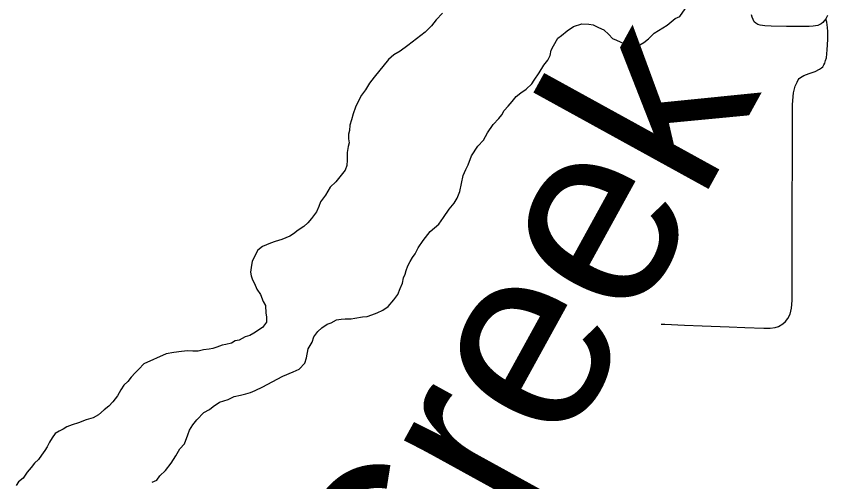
# Model space of a CAD drawing. Extents: x 2.1 to 73.9, y 4 to 26.
# Drawn here: x 47.8032 to 48.0058, y 20.9246 to 21.0407 of the extents above; entities that cross this region are included whole.
import ezdxf

# ---------------------------------------------------------------- set-up
doc = ezdxf.new("R2010")
doc.units = 0
for name, color, linetype in [('GM_X_Minor_Lake', 7, 'Continuous'), ('GM_X_Minor_River_Text', 7, 'Continuous'), ('GM_X_Township_Road', 7, 'Continuous')]:
    doc.layers.add(name, color=color, linetype=linetype)

msp = doc.modelspace()

# ---------------------------------------------------------------- linework, layer by layer
at = {"layer": 'GM_X_Minor_Lake'}
for points in [[(47.89747, 20.97), (47.89846, 20.97129), (47.89908, 20.9728), (47.89969, 20.97411), (47.89992, 20.97543), (47.90033, 20.97637), (47.90056, 20.97731), (47.90097, 20.97844), (47.90158, 20.97956), (47.90218, 20.98049), (47.90278, 20.98142), (47.90359, 20.98292), (47.90479, 20.98478), (47.90658, 20.987), (47.90873, 20.98884), (47.90993, 20.99051), (47.91132, 20.99255), (47.91251, 20.99404), (47.91332, 20.99534), (47.91394, 20.99703), (47.91483, 21.001), (47.91545, 21.0025), (47.91606, 21.00362), (47.91689, 21.00588), (47.91849, 21.0083), (47.91987, 21.00977), (47.92089, 21.01164), (47.92228, 21.01369), (47.92366, 21.01517), (47.92445, 21.01609), (47.92506, 21.01721), (47.92605, 21.01832), (47.92704, 21.01943), (47.92803, 21.02073), (47.9292, 21.02164), (47.93056, 21.02255), (47.93194, 21.02383), (47.93254, 21.02476), (47.93374, 21.02663), (47.93494, 21.02849), (47.93594, 21.02979), (47.93654, 21.03091), (47.93678, 21.03223), (47.93738, 21.03336), (47.9384, 21.03522), (47.93937, 21.03595), (47.94074, 21.03705), (47.9423, 21.03814), (47.94441, 21.03883), (47.94613, 21.03877), (47.94726, 21.03855), (47.94857, 21.03793), (47.94989, 21.03732), (47.95118, 21.03613), (47.9521, 21.03515), (47.95304, 21.03474), (47.95492, 21.03392), (47.95587, 21.0337), (47.957, 21.03347), (47.95795, 21.03344), (47.95891, 21.0336), (47.95988, 21.03413), (47.96105, 21.03505), (47.96243, 21.03652), (47.96573, 21.03851), (47.96769, 21.04015), (47.96885, 21.04069), (47.97024, 21.04254)], [(47.89747, 20.97), (47.89846, 20.97129), (47.89908, 20.9728), (47.89969, 20.97411), (47.89992, 20.97543), (47.90033, 20.97637), (47.90056, 20.97731), (47.90097, 20.97844), (47.90158, 20.97956), (47.90218, 20.98049), (47.90278, 20.98142), (47.90359, 20.98292), (47.90479, 20.98478), (47.90658, 20.987), (47.90873, 20.98884), (47.90993, 20.99051), (47.91132, 20.99255), (47.91251, 20.99404), (47.91332, 20.99534), (47.91394, 20.99703), (47.91483, 21.001), (47.91545, 21.0025), (47.91606, 21.00362), (47.91689, 21.00588), (47.91849, 21.0083), (47.91987, 21.00977), (47.92089, 21.01164), (47.92228, 21.01369), (47.92366, 21.01517), (47.92445, 21.01609), (47.92506, 21.01721), (47.92605, 21.01832), (47.92704, 21.01943), (47.92803, 21.02073), (47.9292, 21.02164), (47.93056, 21.02255), (47.93194, 21.02383), (47.93254, 21.02476), (47.93374, 21.02663), (47.93494, 21.02849), (47.93594, 21.02979), (47.93654, 21.03091), (47.93678, 21.03223), (47.93738, 21.03336), (47.9384, 21.03522), (47.93937, 21.03595), (47.94074, 21.03705), (47.9423, 21.03814), (47.94441, 21.03883), (47.94613, 21.03877), (47.94726, 21.03855), (47.94857, 21.03793), (47.94989, 21.03732), (47.95118, 21.03613), (47.9521, 21.03515), (47.95304, 21.03474), (47.95492, 21.03392), (47.95587, 21.0337), (47.957, 21.03347), (47.95795, 21.03344), (47.95891, 21.0336), (47.95988, 21.03413), (47.96105, 21.03505), (47.96243, 21.03652), (47.96573, 21.03851), (47.96769, 21.04015), (47.96885, 21.04069), (47.97024, 21.04254)], [(47.90965, 21.0415), (47.90807, 21.03984), (47.90689, 21.03836), (47.90531, 21.0367), (47.90316, 21.03506), (47.90101, 21.03342), (47.89906, 21.03196), (47.89751, 21.03106)], [(47.90965, 21.0415), (47.90807, 21.03984), (47.90689, 21.03836), (47.90531, 21.0367), (47.90316, 21.03506), (47.90101, 21.03342), (47.89906, 21.03196), (47.89751, 21.03106)], [(47.89751, 21.03106), (47.89614, 21.02996), (47.89257, 21.02551), (47.89138, 21.02403), (47.89038, 21.02235), (47.88939, 21.02105), (47.88877, 21.01974), (47.88796, 21.01806), (47.88733, 21.01637), (47.8869, 21.01486), (47.88648, 21.01354), (47.88644, 21.01221), (47.88622, 21.01127), (47.88618, 21.01013), (47.88634, 21.00917), (47.88612, 21.00823), (47.88588, 21.00671), (47.88585, 21.00576), (47.88582, 21.00481), (47.88578, 21.00348), (47.88536, 21.00235), (47.88437, 21.00105), (47.88298, 20.99939), (47.88161, 20.9981), (47.8804, 20.99605), (47.8792, 20.99438), (47.87878, 20.99325), (47.87817, 20.99194), (47.87698, 20.99027), (47.87599, 20.98916), (47.87501, 20.98824), (47.87364, 20.98733), (47.87247, 20.98642), (47.8715, 20.98588), (47.86957, 20.98499), (47.86784, 20.98448), (47.86669, 20.98414), (47.86475, 20.98325), (47.86358, 20.98234), (47.86257, 20.98047), (47.86216, 20.97953), (47.86194, 20.97859), (47.86169, 20.97688), (47.86185, 20.97593), (47.86221, 20.97497), (47.86274, 20.974), (47.86327, 20.97265), (47.86418, 20.97128), (47.86489, 20.96955), (47.86543, 20.96858), (47.86556, 20.96667), (47.86572, 20.96572), (47.86568, 20.96439), (47.86468, 20.96309), (47.86254, 20.96164), (47.86157, 20.9611), (47.86042, 20.96076), (47.85887, 20.95986), (47.85791, 20.9597), (47.85694, 20.95916), (47.8556, 20.95882), (47.85464, 20.95867), (47.85329, 20.95814), (47.85233, 20.95779), (47.85137, 20.95763), (47.85003, 20.95749), (47.84869, 20.95715), (47.84736, 20.95719), (47.84603, 20.95724), (47.8445, 20.9571), (47.84258, 20.95678), (47.84067, 20.95646), (47.83507, 20.95399), (47.83388, 20.95269), (47.8329, 20.95177), (47.83191, 20.95067), (47.83112, 20.94955), (47.83014, 20.94863), (47.82934, 20.94752), (47.82853, 20.94602), (47.82734, 20.94454), (47.82635, 20.94343), (47.82518, 20.94252), (47.82381, 20.94123), (47.82245, 20.94052), (47.82072, 20.94), (47.81879, 20.9393), (47.81725, 20.93878), (47.8159, 20.93826), (47.81493, 20.93772), (47.81396, 20.93718), (47.81299, 20.93664), (47.8122, 20.93553), (47.81159, 20.93441), (47.81098, 20.93328), (47.81038, 20.93235), (47.80958, 20.93124), (47.80879, 20.93012), (47.80781, 20.92921), (47.80701, 20.92809), (47.80602, 20.92698)], [(47.89751, 21.03106), (47.89614, 21.02996), (47.89257, 21.02551), (47.89138, 21.02403), (47.89038, 21.02235), (47.88939, 21.02105), (47.88877, 21.01974), (47.88796, 21.01806), (47.88733, 21.01637), (47.8869, 21.01486), (47.88648, 21.01354), (47.88644, 21.01221), (47.88622, 21.01127), (47.88618, 21.01013), (47.88634, 21.00917), (47.88612, 21.00823), (47.88588, 21.00671), (47.88585, 21.00576), (47.88582, 21.00481), (47.88578, 21.00348), (47.88536, 21.00235), (47.88437, 21.00105), (47.88298, 20.99939), (47.88161, 20.9981), (47.8804, 20.99605), (47.8792, 20.99438), (47.87878, 20.99325), (47.87817, 20.99194), (47.87698, 20.99027), (47.87599, 20.98916), (47.87501, 20.98824), (47.87364, 20.98733), (47.87247, 20.98642), (47.8715, 20.98588), (47.86957, 20.98499), (47.86784, 20.98448), (47.86669, 20.98414), (47.86475, 20.98325), (47.86358, 20.98234), (47.86257, 20.98047), (47.86216, 20.97953), (47.86194, 20.97859), (47.86169, 20.97688), (47.86185, 20.97593), (47.86221, 20.97497), (47.86274, 20.974), (47.86327, 20.97265), (47.86418, 20.97128), (47.86489, 20.96955), (47.86543, 20.96858), (47.86556, 20.96667), (47.86572, 20.96572), (47.86568, 20.96439), (47.86468, 20.96309), (47.86254, 20.96164), (47.86157, 20.9611), (47.86042, 20.96076), (47.85887, 20.95986), (47.85791, 20.9597), (47.85694, 20.95916), (47.8556, 20.95882), (47.85464, 20.95867), (47.85329, 20.95814), (47.85233, 20.95779), (47.85137, 20.95763), (47.85003, 20.95749), (47.84869, 20.95715), (47.84736, 20.95719), (47.84603, 20.95724), (47.8445, 20.9571), (47.84258, 20.95678), (47.84067, 20.95646), (47.83507, 20.95399), (47.83388, 20.95269), (47.8329, 20.95177), (47.83191, 20.95067), (47.83112, 20.94955), (47.83014, 20.94863), (47.82934, 20.94752), (47.82853, 20.94602), (47.82734, 20.94454), (47.82635, 20.94343), (47.82518, 20.94252), (47.82381, 20.94123), (47.82245, 20.94052), (47.82072, 20.94), (47.81879, 20.9393), (47.81725, 20.93878), (47.8159, 20.93826), (47.81493, 20.93772), (47.81396, 20.93718), (47.81299, 20.93664), (47.8122, 20.93553), (47.81159, 20.93441), (47.81098, 20.93328), (47.81038, 20.93235), (47.80958, 20.93124), (47.80879, 20.93012), (47.80781, 20.92921), (47.80701, 20.92809), (47.80602, 20.92698)], [(47.83717, 20.92443), (47.83833, 20.92496), (47.83913, 20.92608), (47.8405, 20.92736), (47.84189, 20.92922), (47.84309, 20.93108), (47.8441, 20.93276), (47.84528, 20.93405), (47.84612, 20.93631), (47.84653, 20.93744), (47.84734, 20.93874), (47.84833, 20.94004), (47.8501, 20.94188), (47.85146, 20.9426), (47.85244, 20.94333), (47.85399, 20.94442), (47.85611, 20.94511), (47.85766, 20.94582), (47.85919, 20.94615), (47.86053, 20.94649), (47.86169, 20.94683), (47.86285, 20.94736), (47.86478, 20.94825), (47.8671, 20.9495), (47.86982, 20.95093), (47.87233, 20.95199), (47.87387, 20.9527), (47.87525, 20.95418), (47.87568, 20.9555), (47.87613, 20.95777), (47.87713, 20.95944), (47.87756, 20.96076), (47.87855, 20.96206), (47.87953, 20.96298), (47.88089, 20.96389), (47.88186, 20.96423), (47.88321, 20.96495), (47.88436, 20.9651), (47.88532, 20.96526), (47.88684, 20.96521), (47.8878, 20.96537), (47.88971, 20.96569), (47.89086, 20.96584), (47.89201, 20.96618), (47.89336, 20.96671), (47.89472, 20.96742), (47.89608, 20.96833), (47.89747, 20.97)], [(47.83717, 20.92443), (47.83833, 20.92496), (47.83913, 20.92608), (47.8405, 20.92736), (47.84189, 20.92922), (47.84309, 20.93108), (47.8441, 20.93276), (47.84528, 20.93405), (47.84612, 20.93631), (47.84653, 20.93744), (47.84734, 20.93874), (47.84833, 20.94004), (47.8501, 20.94188), (47.85146, 20.9426), (47.85244, 20.94333), (47.85399, 20.94442), (47.85611, 20.94511), (47.85766, 20.94582), (47.85919, 20.94615), (47.86053, 20.94649), (47.86169, 20.94683), (47.86285, 20.94736), (47.86478, 20.94825), (47.8671, 20.9495), (47.86982, 20.95093), (47.87233, 20.95199), (47.87387, 20.9527), (47.87525, 20.95418), (47.87568, 20.9555), (47.87613, 20.95777), (47.87713, 20.95944), (47.87756, 20.96076), (47.87855, 20.96206), (47.87953, 20.96298), (47.88089, 20.96389), (47.88186, 20.96423), (47.88321, 20.96495), (47.88436, 20.9651), (47.88532, 20.96526), (47.88684, 20.96521), (47.8878, 20.96537), (47.88971, 20.96569), (47.89086, 20.96584), (47.89201, 20.96618), (47.89336, 20.96671), (47.89472, 20.96742), (47.89608, 20.96833), (47.89747, 20.97)], [(47.80602, 20.92698), (47.80502, 20.92549), (47.80385, 20.92458), (47.80325, 20.92365)], [(47.80602, 20.92698), (47.80502, 20.92549), (47.80385, 20.92458), (47.80325, 20.92365)]]:
    msp.add_lwpolyline(points, dxfattribs=at)
at = {"layer": 'GM_X_Township_Road'}
for points in [[(48.00532, 21.04008), (48.00455, 21.03917), (48.00412, 21.03879), (48.00331, 21.03841), (48.00271, 21.03828), (48.00211, 21.0382), (48.00119, 21.03816), (48.00027, 21.03816), (47.99829, 21.03817), (47.99546, 21.03819), (47.99164, 21.03821), (47.99008, 21.03834), (47.98895, 21.03852), (47.98831, 21.03869), (47.98782, 21.03901), (47.98743, 21.03936), (47.98715, 21.03989), (47.9869, 21.04047), (47.98672, 21.04103)], [(48.00569, 21.04087), (48.00532, 21.04008)], [(47.99742, 21.02226), (47.9977, 21.02327), (47.99813, 21.02426), (47.99844, 21.02486), (47.99869, 21.02518), (47.99901, 21.02547), (47.99982, 21.02593), (48.00113, 21.02642), (48.00262, 21.02695), (48.00375, 21.02749), (48.00421, 21.02781), (48.00453, 21.02812), (48.00485, 21.02859), (48.00506, 21.02901), (48.00527, 21.02965), (48.00544, 21.03035), (48.00566, 21.03237), (48.0058, 21.03492), (48.00579, 21.0369), (48.00573, 21.03793), (48.00554, 21.03927), (48.00532, 21.04008)], [(47.96418, 20.96392), (47.96511, 20.96385), (47.97008, 20.96363), (47.97441, 20.9635), (47.98121, 20.96325), (47.98507, 20.9631), (47.98986, 20.96291), (47.99142, 20.96292), (47.99265, 20.96308), (47.99353, 20.96334), (47.9946, 20.96394), (47.99527, 20.96458), (47.99583, 20.9653), (47.99638, 20.96642), (47.99678, 20.96792), (47.99691, 20.96983), (47.9969, 20.98143), (47.99689, 20.99656), (47.997, 21.00257), (47.99699, 21.01393), (47.997, 21.01546), (47.99703, 21.01857), (47.99715, 21.02073), (47.99728, 21.02157), (47.99742, 21.02226)]]:
    msp.add_lwpolyline(points, dxfattribs=at)

# ---------------------------------------------------------------- texts
at = {"layer": 'GM_X_Minor_River_Text'}
msp.add_text('Creek', height=0.047376, rotation=61.175, dxfattribs=at).set_placement((47.90778, 20.87358))

doc.saveas('drawing.dxf')
